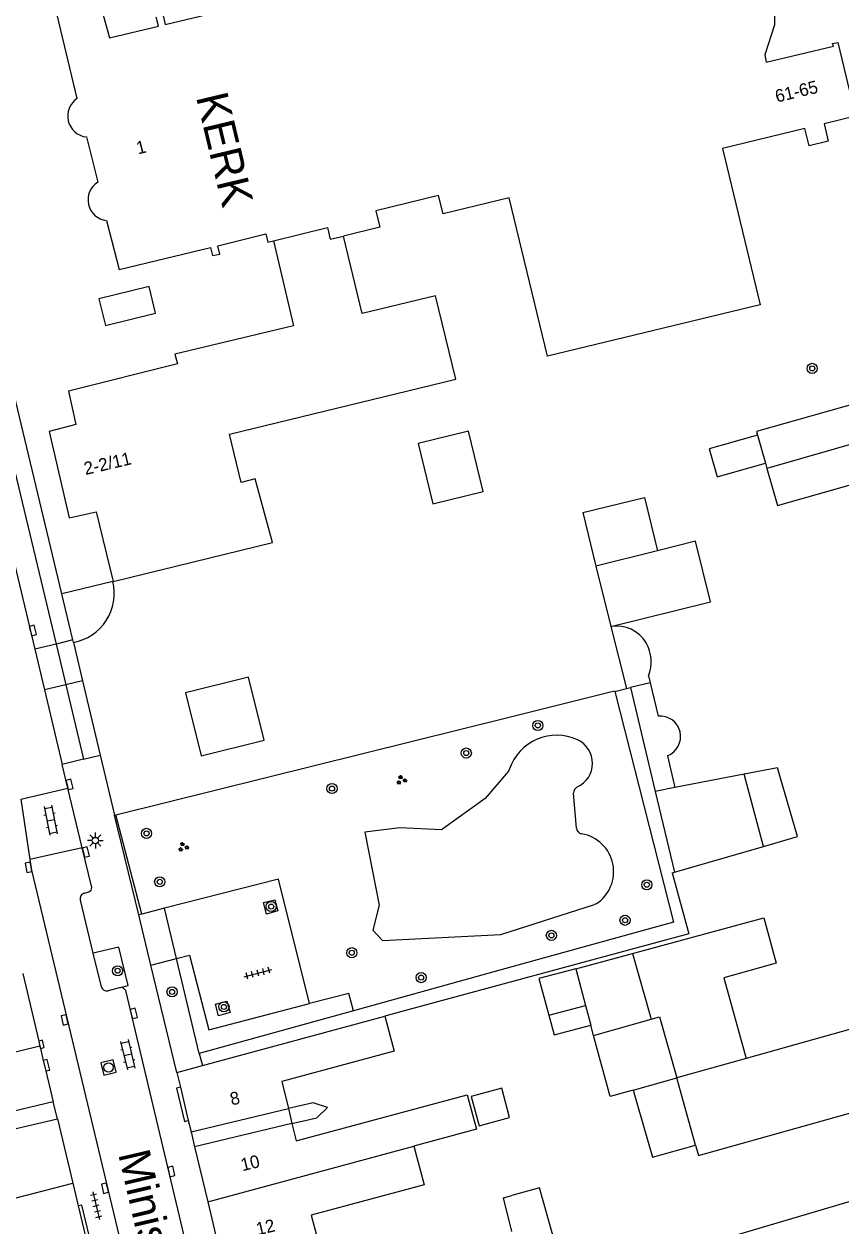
# Model space of a CAD drawing. Extents: x 132998 to 136004, y 396998 to 398512.
# Drawn here: x 133961.5 to 134026, y 397389.1 to 397483.9 of the extents above; entities that cross this region are included whole.
import ezdxf

# ---------------------------------------------------------------- set-up
doc = ezdxf.new("R2010")
doc.units = 0
for name, color, linetype in [('gg-afsc-erfafscheiding', 7, 'Continuous'), ('gg-afsc-hekwerk', 7, 'Continuous'), ('gg-afsc-muur', 7, 'Continuous'), ('gg-anno-huisnummerreeks BGT', 7, 'Continuous'), ('gg-anno-openbare ruimte label', 7, 'Continuous'), ('gg-bbg-gedigitaliseerde bebouwing', 7, 'Continuous'), ('gg-bbg-gedigitaliseerde bebouwing onder overbouw', 7, 'Continuous'), ('gg-bbg-gedigitaliseerde bijgebouw', 7, 'Continuous'), ('gg-bbg-gedigitaliseerde overbouw', 7, 'Continuous'), ('gg-bbg-hoofdgebouw', 7, 'Continuous'), ('gg-bbg-luifel en loopbrug', 7, 'Continuous'), ('gg-bbg-pand overbouw', 7, 'Continuous'), ('gg-bbg-tussenscheiding', 7, 'Continuous'), ('gg-knt-verharding', 7, 'Continuous'), ('gg-knt-verharding nz', 7, 'Continuous'), ('gt-anno-naam bijzondere bebouwing', 7, 'Continuous'), ('gt-grn-groengrens', 7, 'Continuous'), ('gt-grn-vlakafsluiter', 7, 'Continuous'), ('gt-grn-weggrens', 7, 'Continuous'), ('gt-symb-boom', 7, 'Continuous'), ('gt-symb-groenvak', 7, 'Continuous'), ('gt-symb-klinker verharding', 7, 'Continuous'), ('gt-symb-kolk', 7, 'Continuous'), ('gt-symb-lichtmast', 7, 'Continuous'), ('gt-symb-rioolschacht', 7, 'Continuous'), ('gt-symb-tegel verharding', 7, 'Continuous')]:
    doc.layers.add(name, color=color, linetype=linetype)

# ---------------------------------------------------------------- blocks, each defined once
blk = doc.blocks.new('gt0-BOOM')
at = {"layer": 'gt-symb-boom'}
for radius in [0.4, 0.2]:
    blk.add_circle((0, 0), radius, dxfattribs=at)
blk = doc.blocks.new('gt0-KOLK')
at = {"layer": 'gt-symb-kolk'}
blk.add_lwpolyline([(0, 0), (0.375, 0), (0.375, 0.4), (-0.375, 0.4), (-0.375, 0), (0, 0)], dxfattribs=at)
blk = doc.blocks.new('gt0-LMAST')
at = {"layer": 'gt-symb-lichtmast'}
for p, q in [((-0.182, 0.173), (-0.447, 0.438)), ((-0.005, 0.246), (-0.005, 0.621)), ((0.172, 0.173), (0.437, 0.438)), ((-0.255, -0.004), (-0.63, -0.004)), ((-0.182, -0.181), (-0.447, -0.446)), ((-0.005, -0.254), (-0.005, -0.629)), ((0.437, -0.446), (0.172, -0.181)), ((0.245, -0.004), (0.62, -0.004))]:
    blk.add_line(p, q, dxfattribs=at)
blk.add_circle((-0.005, -0.004), 0.25, dxfattribs=at)
blk = doc.blocks.new('gt0-GRVAK')
at = {"layer": 'gt-symb-groenvak'}
for p, q in [((-0.11, 0.189), (-0.228, 0.24)), ((-0.182, 0.153), (0.088, 0.153)), ((-0.091, 0.211), (-0.156, 0.322)), ((-0.047, 0.214), (-0.047, 0.393)), ((-0.004, 0.211), (0.061, 0.322)), ((0.015, 0.189), (0.133, 0.24)), ((0.262, -0.052), (0.197, 0.059)), ((0.305, -0.049), (0.305, 0.13)), ((0.349, -0.052), (0.414, 0.059)), ((-0.245, -0.228), (-0.363, -0.177)), ((-0.318, -0.264), (-0.047, -0.264)), ((-0.226, -0.206), (-0.291, -0.095)), ((-0.183, -0.203), (-0.183, -0.024)), ((-0.139, -0.206), (-0.074, -0.095)), ((-0.12, -0.228), (-0.002, -0.177)), ((0.243, -0.074), (0.125, -0.023)), ((0.17, -0.11), (0.441, -0.11)), ((0.368, -0.074), (0.486, -0.023))]:
    blk.add_line(p, q, dxfattribs=at)
blk = doc.blocks.new('gt0-KL1')
at = {"layer": 'gt-symb-klinker verharding'}
for p, q in [((-1.15, 0.3), (1.15, 0.3)), ((-1, -0.3), (-1, 0.3)), ((-0.5, 0.3), (-0.5, 0.45)), ((0, -0.3), (0, 0.3)), ((0.5, 0.3), (0.5, 0.45)), ((1, -0.3), (1, 0.3)), ((-1.15, -0.3), (1.15, -0.3)), ((-0.5, -0.45), (-0.5, -0.3)), ((0.5, -0.45), (0.5, -0.3))]:
    blk.add_line(p, q, dxfattribs=at)
blk = doc.blocks.new('gt0-TEG1')
at = {"layer": 'gt-symb-tegel verharding'}
for p, q in [((-1.125, 0), (1.125, 0)), ((-0.9, -0.25), (-0.9, 0.25)), ((-0.45, -0.25), (-0.45, 0.25)), ((0, -0.25), (0, 0.25)), ((0.45, -0.25), (0.45, 0.25)), ((0.9, -0.25), (0.9, 0.25))]:
    blk.add_line(p, q, dxfattribs=at)
blk = doc.blocks.new('gt0-RS')
at = {"layer": 'gt-symb-rioolschacht'}
blk.add_lwpolyline([(-0.5, -0.5), (0.5, -0.5), (0.5, 0.5), (-0.5, 0.5)], close=True, dxfattribs=at)
blk.add_circle((0, 0), 0.375, dxfattribs=at)

msp = doc.modelspace()

# ---------------------------------------------------------------- linework, layer by layer
at = {"layer": 'gg-afsc-erfafscheiding'}
msp.add_lwpolyline([(133982.651, 397397.21), (133984.607, 397397.67), (133985.467, 397398.473), (133984.323, 397398.858), (133982.369, 397398.391)], dxfattribs=at)
at = {"layer": 'gg-afsc-hekwerk'}
for p, q in [((134008.106, 397431.325), (134008.115, 397431.29)), ((133970.807, 397413.74), (133968.763, 397421.572)), ((133972.59, 397414.195), (133970.807, 397413.74)), ((133973.538, 397410.238), (133972.59, 397414.195)), ((133975.334, 397402.74), (133973.538, 397410.238)), ((134000, 397409.571), (133987.502, 397406.11)), ((133987.502, 397406.11), (133975.334, 397402.74))]:
    msp.add_line(p, q, dxfattribs=at)
msp.add_lwpolyline([(134008.115, 397431.29), (134012.751, 397413.102), (134000, 397409.571)], dxfattribs=at)
at = {"layer": 'gg-afsc-muur'}
for p, q in [((133964.499, 397438.979), (133951.62, 397492.587)), ((133968.51, 397439.956), (133964.499, 397438.979)), ((133968.531, 397439.967), (133968.51, 397439.956)), ((133965.417, 397435.155), (133966.135, 397432.139)), ((133966.135, 397432.139), (133967.53, 397426.276)), ((134000, 397429.315), (134008.106, 397431.325)), ((133968.763, 397421.572), (134000, 397429.315)), ((133967.53, 397426.276), (133968.656, 397421.546)), ((133968.656, 397421.546), (133968.763, 397421.572))]:
    msp.add_line(p, q, dxfattribs=at)
msp.add_arc((133964.711, 397439.006), 3.916, 280.38358, 14.03385, dxfattribs=at)
at = {"layer": 'gg-bbg-gedigitaliseerde bebouwing'}
for p, q in [((134019.59, 397461.77), (134002.816, 397457.731)), ((134020.011, 397449.277), (134020.128, 397448.867)), ((134020.128, 397448.867), (134020.963, 397445.944)), ((133975.591, 397401.788), (133989.987, 397405.672)), ((133997.208, 397396.77), (133992.28, 397395.432))]:
    msp.add_line(p, q, dxfattribs=at)
for points in [[(134002.816, 397457.731), (133999.786, 397470.213), (133994.572, 397468.947), (133994.221, 397470.396), (133989.261, 397469.192), (133989.577, 397467.889), (133986.71, 397467.193)], [(133981.123, 397443.022), (133979.738, 397448.043), (133978.642, 397447.777), (133977.718, 397451.582), (133995.578, 397455.918), (133993.981, 397462.495), (133988.192, 397461.089), (133986.71, 397467.193)], [(134028.44, 397454.369), (134019.293, 397451.791), (134019.379, 397451.488)], [(134020.963, 397445.944), (134030.318, 397448.614), (134030.603, 397447.464)], [(133989.987, 397405.672), (133990.727, 397402.93), (133981.856, 397400.537), (133982.369, 397398.391)], [(133982.651, 397397.21), (133982.972, 397395.846), (133996.466, 397399.481), (133997.208, 397396.77)], [(133992.28, 397395.432), (133993.085, 397392.378), (133984.159, 397389.998), (133984.69, 397388.014)], [(134030.69, 397392.26), (134005.983, 397384.951), (134008.211, 397377.779)]]:
    msp.add_lwpolyline(points, dxfattribs=at)
at = {"layer": 'gg-bbg-gedigitaliseerde bebouwing onder overbouw'}
for p, q in [((133963.813, 397398.941), (133956.168, 397397.104)), ((133974.686, 397396.551), (133982.369, 397398.391)), ((133956.477, 397395.815), (133964.138, 397397.586)), ((133982.651, 397397.21), (133974.968, 397395.373))]:
    msp.add_line(p, q, dxfattribs=at)
at = {"layer": 'gg-bbg-gedigitaliseerde bijgebouw'}
for p, q in [((134005.603, 397445.399), (134006.641, 397441.18)), ((134006.641, 397441.18), (134007.824, 397436.414)), ((134007.824, 397436.414), (134009.038, 397431.522)), ((134010.796, 397432.517), (134010.924, 397431.972)), ((134009.038, 397431.522), (134009.352, 397431.597)), ((134010.924, 397431.972), (134009.352, 397431.597)), ((134018.321, 397424.763), (134012.874, 397423.715)), ((134019.855, 397419.069), (134018.321, 397424.763)), ((134012.874, 397423.715), (134011.298, 397423.412)), ((134011.298, 397423.412), (134012.846, 397417.044)), ((134012.846, 397417.044), (134019.855, 397419.069)), ((134005.038, 397409.427), (134009.527, 397410.636)), ((134009.527, 397410.636), (134010.983, 397405.44)), ((134002.921, 397405.75), (134005.818, 397406.53)), ((134005.818, 397406.53), (134006.234, 397404.984)), ((134006.453, 397404.171), (134006.234, 397404.984)), ((134018.493, 397402.358), (134013.01, 397400.822))]:
    msp.add_line(p, q, dxfattribs=at)
for points in [[(134019.379, 397451.488), (134015.58, 397450.432), (134016.196, 397448.216), (134020.011, 397449.277)], [(134005.603, 397445.399), (134010.458, 397446.593), (134011.494, 397442.384)], [(134007.824, 397436.414), (134015.688, 397438.365), (134014.505, 397443.131), (134011.494, 397442.384)], [(133974.259, 397431.18), (133975.492, 397426.208), (133980.464, 397427.442), (133979.23, 397432.413), (133974.259, 397431.18)], [(134005.038, 397409.427), (134002.141, 397408.647), (134002.921, 397405.75)], [(134036.28, 397403.019), (134035.157, 397407.027), (134018.493, 397402.358)], [(134010.983, 397405.44), (134011.663, 397405.631), (134013.01, 397400.822)], [(134009.561, 397399.856), (134007.752, 397399.349), (134006.453, 397404.171)], [(134014.5, 397395.502), (134014.723, 397394.707), (134036.87, 397400.913)], [(133997.41, 397397.027), (133999.828, 397397.683), (133999.205, 397400.005), (133996.779, 397399.352), (133997.41, 397397.027)], [(134009.561, 397399.856), (134011.111, 397394.576), (134014.5, 397395.502)], [(134003.646, 397386.912), (134002.19, 397392.142), (134000, 397391.546)], [(134000, 397388.692), (133999.338, 397391.366), (134000, 397391.546)]]:
    msp.add_lwpolyline(points, dxfattribs=at)
for centre, radius, start, end in [((134008.242, 397433.682), 2.764, 31.30545, 98.69012), ((134007.856, 397433.607), 3.135, 339.66397, 28.82342)]:
    msp.add_arc(centre, radius, start, end, dxfattribs=at)
at = {"layer": 'gg-bbg-gedigitaliseerde overbouw'}
msp.add_line((133982.369, 397398.391), (133982.651, 397397.21), dxfattribs=at)
at = {"layer": 'gg-bbg-hoofdgebouw'}
for p, q in [((133966.43, 397475.01), (133967.33, 397471.45)), ((133968.531, 397439.967), (133981.123, 397443.022)), ((133961.413, 397409.039), (133962.671, 397403.715)), ((133962.671, 397403.715), (133962.766, 397403.314)), ((133962.766, 397403.314), (133962.807, 397403.139)), ((133962.807, 397403.139), (133963.032, 397402.194)), ((133963.032, 397402.194), (133963.231, 397401.363)), ((133963.231, 397401.363), (133963.813, 397398.941)), ((133973.564, 397401.241), (133975.591, 397401.788)), ((133973.564, 397401.241), (133973.843, 397400.074)), ((133973.843, 397400.074), (133974.472, 397397.448)), ((133964.138, 397397.586), (133965.359, 397392.504)), ((133974.472, 397397.448), (133974.686, 397396.551)), ((133974.968, 397395.373), (133976.002, 397391.047)), ((133965.359, 397392.504), (133965.787, 397390.723)), ((133965.787, 397390.723), (133966.418, 397388.098)), ((133976.002, 397391.047), (133977.159, 397386.212))]:
    msp.add_line(p, q, dxfattribs=at)
for points in [[(133967.21, 397486.65), (133968.26, 397482.84), (133972.11, 397483.76), (133971.94, 397484.46)], [(133965.71, 397478.04), (133963.83, 397485.88)], [(134020.75, 397486.02), (134020.72, 397483.86), (134019.95, 397481.49), (134020.06, 397480.91), (134025.37, 397482.17), (134025.31, 397482.37), (134025.72, 397482.47), (134027.12, 397476.64)], [(133972.48, 397484.59), (133972.64, 397483.89), (133976.5, 397484.81)], [(134027.12, 397476.64), (134024.64, 397476.05), (134024.97, 397474.69), (134023.46, 397474.32), (134023.13, 397475.68), (134016.62, 397474.11), (134019.59, 397461.77)], [(133968.02, 397468.42), (133969.02, 397464.56), (133976.23, 397466.29), (133976.39, 397465.66), (133976.95, 397465.78), (133976.79, 397466.42), (133980.6, 397467.37), (133980.76, 397466.71), (133981.2, 397466.81)], [(133981.2, 397466.81), (133982.77, 397460.12), (133973.42, 397457.88), (133973.61, 397457.12), (133965.02, 397454.98), (133965.61, 397452.35), (133963.49, 397451.79), (133965.07, 397444.98), (133967.21, 397445.44), (133968.531, 397439.967)]]:
    msp.add_lwpolyline(points, dxfattribs=at)
for centre, radius, start, end in [((133966.608, 397476.653), 1.652, 122.90498, 263.82889), ((133968.205, 397470.056), 1.646, 122.10982, 263.54775)]:
    msp.add_arc(centre, radius, start, end, dxfattribs=at)
at = {"layer": 'gg-bbg-luifel en loopbrug'}
for p, q in [((134009.352, 397431.597), (134011.298, 397423.412)), ((134010.924, 397431.972), (134011.542, 397429.351)), ((134012.286, 397426.206), (134012.874, 397423.715))]:
    msp.add_line(p, q, dxfattribs=at)
for points in [[(133967.927, 397460.136), (133971.891, 397461.108), (133971.371, 397463.23), (133967.407, 397462.259), (133967.927, 397460.136)], [(133996.576, 397451.808), (133992.618, 397450.847), (133993.774, 397446.084), (133997.733, 397447.045), (133996.576, 397451.808)], [(134019.855, 397419.069), (134022.528, 397419.841), (134020.959, 397425.27), (134018.321, 397424.763)], [(134009.527, 397410.636), (134019.889, 397413.427), (134020.852, 397409.854), (134016.717, 397408.695), (134018.493, 397402.358)], [(134002.921, 397405.75), (134003.337, 397404.204), (134006.234, 397404.984)]]:
    msp.add_lwpolyline(points, dxfattribs=at)
msp.add_arc((134011.685, 397427.724), 1.633, 291.60094, 95.01816, dxfattribs=at)
at = {"layer": 'gg-bbg-pand overbouw'}
for p, q in [((133964.138, 397397.586), (133963.813, 397398.941)), ((133974.686, 397396.551), (133974.968, 397395.373))]:
    msp.add_line(p, q, dxfattribs=at)
at = {"layer": 'gg-bbg-tussenscheiding'}
for p, q in [((134037.97, 397453.999), (134020.128, 397448.867)), ((134019.379, 397451.488), (134020.011, 397449.277)), ((134011.494, 397442.384), (134006.641, 397441.18)), ((134005.038, 397409.427), (134005.818, 397406.53)), ((134006.453, 397404.171), (134010.983, 397405.44)), ((133962.766, 397403.314), (133946.253, 397399.288)), ((134009.561, 397399.856), (134013.01, 397400.822)), ((134014.5, 397395.502), (134013.01, 397400.822)), ((133976.002, 397391.047), (133992.28, 397395.432))]:
    msp.add_line(p, q, dxfattribs=at)
for points in [[(133981.2, 397466.81), (133985.451, 397467.882), (133985.656, 397466.956), (133986.71, 397467.193)], [(133946.028, 397387.785), (133949.162, 397388.587), (133949.261, 397388.366), (133965.359, 397392.504)]]:
    msp.add_lwpolyline(points, dxfattribs=at)
at = {"layer": 'gg-knt-verharding'}
for p, q in [((133959.73, 397453.016), (133964.034, 397435.03)), ((133965.37, 397435.35), (133964.499, 397438.979)), ((133965.417, 397435.155), (133965.37, 397435.35)), ((133964.034, 397435.03), (133964.802, 397431.82)), ((133964.802, 397431.82), (133966.205, 397425.957)), ((133966.205, 397425.957), (133964.517, 397425.538)), ((133964.965, 397423.675), (133964.517, 397425.538)), ((133961.267, 397422.8), (133964.965, 397423.675)), ((133966.097, 397418.97), (133964.965, 397423.675)), ((133961.267, 397422.8), (133961.977, 397418.047)), ((133970.558, 397413.677), (133968.656, 397421.546)), ((133966.097, 397418.97), (133961.977, 397418.047)), ((133966.97, 397410.657), (133965.96, 397414.83)), ((133970.807, 397413.74), (133970.558, 397413.677)), ((133967.61, 397408.01), (133966.97, 397410.657)), ((133971.515, 397409.718), (133973.538, 397410.238)), ((133973.564, 397401.241), (133971.515, 397409.718)), ((133969.11, 397407.94), (133968.14, 397407.69))]:
    msp.add_line(p, q, dxfattribs=at)
for points in [[(133966.29, 397415.39), (133966.61, 397415.48), (133966.801, 397415.612), (133966.85, 397415.84), (133966.097, 397418.97)], [(133961.977, 397418.047), (133962.1, 397417.2), (133974.293, 397366.239)], [(133984.022, 397406.675), (133981.576, 397416.486), (133972.59, 397414.195)], [(133981.527, 397413.994), (133980.653, 397413.731), (133980.411, 397414.64), (133981.299, 397414.87), (133981.527, 397413.994)], [(133969.11, 397407.94), (133969.73, 397408.1), (133968.998, 397411.113), (133966.97, 397410.657)], [(133973.538, 397410.238), (133974.566, 397410.502), (133976.081, 397404.619), (133984.022, 397406.675)], [(133978.359, 397367.365), (133978.56, 397367.49), (133978.81, 397367.54), (133978.97, 397367.691), (133979, 397367.91), (133969.53, 397407.71), (133969.354, 397407.888), (133969.11, 397407.94)], [(133976.866, 397405.721), (133976.617, 397406.624), (133977.51, 397406.873), (133977.762, 397405.971), (133976.866, 397405.721)], [(133962.807, 397403.139), (133963.097, 397403.208), (133962.978, 397403.788), (133962.671, 397403.715)], [(133963.231, 397401.363), (133963.54, 397401.437), (133963.332, 397402.266), (133963.032, 397402.194)], [(133973.843, 397400.074), (133973.551, 397400.004), (133974.18, 397397.378), (133974.472, 397397.448)], [(133966.418, 397388.098), (133966.709, 397388.168), (133966.079, 397390.793), (133965.787, 397390.723)]]:
    msp.add_lwpolyline(points, dxfattribs=at)
for centre, radius, start, end in [((133966.379, 397414.96), 0.439, 101.72745, 197.25207), ((133968.036, 397408.117), 0.44, 194.12988, 283.62518)]:
    msp.add_arc(centre, radius, start, end, dxfattribs=at)
at = {"layer": 'gg-knt-verharding nz'}
for p, q in [((133957.895, 397453.307), (133962.35, 397434.626)), ((133965.37, 397435.35), (133964.034, 397435.03)), ((133964.034, 397435.03), (133962.35, 397434.626)), ((133962.35, 397434.626), (133963.115, 397431.416)), ((133964.802, 397431.82), (133963.115, 397431.416)), ((133966.135, 397432.139), (133964.802, 397431.82)), ((133963.115, 397431.416), (133964.517, 397425.538)), ((133971.515, 397409.718), (133970.558, 397413.677))]:
    msp.add_line(p, q, dxfattribs=at)
at = {"layer": 'gt-grn-groengrens'}
for p, q in [((134008.115, 397431.29), (134009.038, 397431.522)), ((133999.818, 397425.174), (133999.727, 397425.014)), ((134005.093, 397420.514), (134004.878, 397423.266)), ((134012.664, 397416.991), (134012.846, 397417.044)), ((134006.644, 397414.538), (134006.526, 397414.483))]:
    msp.add_line(p, q, dxfattribs=at)
for points in [[(133999.727, 397425.014), (133997.9, 397422.85), (133994.441, 397420.385), (133991.17, 397420.54), (133988.388, 397420.202), (133989.537, 397414.441), (133989.02, 397412.454), (133989.791, 397411.65), (133999.119, 397412.131), (134006.526, 397414.483)], [(134012.664, 397416.991), (134013.967, 397412.177), (133991.619, 397406.129), (133989.987, 397405.672)], [(133987.502, 397406.11), (133987.127, 397407.479), (133984.022, 397406.675)]]:
    msp.add_lwpolyline(points, dxfattribs=at)
for centre, radius, start, end in [((134003.543, 397423.894), 3.939, 65.38251, 161.03787), ((134004.317, 397425.621), 2.047, 294.56344, 64.94317), ((134005.375, 397423.305), 0.499, 114.54024, 184.52867), ((134005.591, 397420.552), 0.5, 184.34028, 260.53218), ((134005.017, 397417.081), 3.019, 302.60728, 80.6266)]:
    msp.add_arc(centre, radius, start, end, dxfattribs=at)
at = {"layer": 'gt-grn-vlakafsluiter'}
msp.add_line((133975.334, 397402.74), (133975.591, 397401.788), dxfattribs=at)
at = {"layer": 'gt-grn-weggrens'}
msp.add_line((133966.205, 397425.957), (133967.53, 397426.276), dxfattribs=at)

# ---------------------------------------------------------------- block references
at = {"layer": 'gt-symb-boom'}
for p in [(134023.703, 397456.764), (134002.052, 397428.61), (133996.405, 397426.43), (133985.81, 397423.633), (133971.179, 397420.096), (133972.214, 397416.277), (134010.65, 397416.046), (133981.013, 397414.326), (134008.93, 397413.246), (134003.119, 397412.056), (133987.372, 397410.686), (133968.897, 397409.263), (133992.843, 397408.723), (133973.19, 397407.597), (133977.286, 397406.413)]:
    msp.add_blockref('gt0-BOOM', p, dxfattribs=at)
at = {"layer": 'gt-symb-groenvak'}
for p in [(133991.278, 397424.301), (133974.064, 397419.022)]:
    msp.add_blockref('gt0-GRVAK', p, dxfattribs=at)
at = {"layer": 'gt-symb-klinker verharding'}
for p, rotation in [((133963.618, 397421.137), -78.75747429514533), ((133969.688, 397402.645), -76.6446590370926)]:
    msp.add_blockref('gt0-KL1', p, dxfattribs=dict(at, rotation=rotation))
at = {"layer": 'gt-symb-kolk'}
for p, rotation in [((133962.01, 397436.052), -76.58892815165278), ((133964.908, 397423.914), -76.46414363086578), ((133966.192, 397418.577), -76.46414363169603), ((133962.063, 397417.455), 99.84862238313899), ((133969.975, 397405.853), -76.53322310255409), ((133964.916, 397405.432), 102.82712342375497), ((133972.937, 397393.39), -76.58892815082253), ((133968.09, 397392.163), 103.4801262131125)]:
    msp.add_blockref('gt0-KOLK', p, dxfattribs=dict(at, rotation=rotation))
at = {"layer": 'gt-symb-lichtmast'}
msp.add_blockref('gt0-LMAST', (133967.141, 397419.535), dxfattribs=at)
at = {"layer": 'gt-symb-rioolschacht', "rotation": 104.30027744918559}
msp.add_blockref('gt0-RS', (133968.176, 397401.639), dxfattribs=at)
at = {"layer": 'gt-symb-tegel verharding'}
for p, rotation in [((133979.967, 397409.078), 14.536509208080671), ((133967.198, 397390.744), -76.53322310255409)]:
    msp.add_blockref('gt0-TEG1', p, dxfattribs=dict(at, rotation=rotation))

# ---------------------------------------------------------------- texts
at = {"layer": 'gg-anno-huisnummerreeks BGT'}
for s, rotation, p in [('61-65', 13.5, (134020.911, 397477.718)), ('1', 14.2, (133970.504, 397473.63)), ('2-2/11', 13.1, (133966.361, 397448.353)), ('8', 13.5, (133977.899, 397398.639)), ('10', 13.5, (133978.742, 397393.452)), ('12', 13.5, (133979.952, 397388.391))]:
    msp.add_text(s, height=1, rotation=rotation, dxfattribs=at).set_placement(p)
at = {"layer": 'gg-anno-openbare ruimte label'}
msp.add_text('Minister Mutsaersstraat', height=2.5, rotation=283.1, dxfattribs=at).set_placement((133968.926, 397394.83))
at = {"layer": 'gt-anno-naam bijzondere bebouwing'}
msp.add_text('KERK', height=2.5, rotation=283.48013, dxfattribs=at).set_placement((133975.072, 397478.18))

doc.saveas('drawing.dxf')
